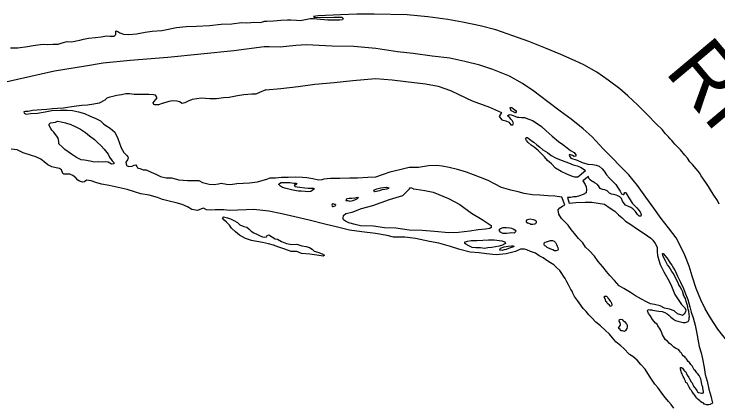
# Model space of a CAD drawing. Extents: x -83719 to 153526, y -11835 to 11446.
# Drawn here: x 1152.2 to 1396.1, y -843.3 to -707.7 of the extents above; entities that cross this region are included whole.
import ezdxf

# ---------------------------------------------------------------- set-up
doc = ezdxf.new("R2010")
doc.units = 0
doc.layers.add('Level 2', color=7, linetype='Continuous')
doc.layers.add('Level 9', color=7, linetype='Continuous')

msp = doc.modelspace()

# ---------------------------------------------------------------- linework, layer by layer
at = {"layer": 'Level 2'}
for points in [[(1238.9, -719.12), (1228.3, -720.51), (1205.5, -722.77), (1192.38, -723.77), (1183.06, -724.76), (1176.93, -725.76), (1166.17, -727.49), (1153.34, -730.42), (1140.54, -733.31)], [(1356.35, -754.45), (1352.49, -750.26), (1349.37, -747.49), (1345.24, -744.17), (1341.45, -741.34), (1337.15, -738.13), (1332.31, -734.49), (1328.35, -731.73), (1323.87, -729.26), (1318.09, -726.91), (1313.57, -725.47), (1308.41, -724.17), (1303.19, -723.05), (1297.07, -722.28), (1290.56, -721.42), (1285.05, -720.77), (1277.6, -719.66), (1269.92, -718.92), (1262.32, -718.78), (1253.51, -718.37), (1249.89, -718.58), (1244.43, -719.13), (1240.57, -719.11), (1238.9, -719.12)], [(1399.99, -821.98), (1396.13, -817.05), (1393.58, -813.09), (1391.68, -809.93), (1390.18, -806.88), (1388.57, -802.84), (1387.15, -798.6), (1386.14, -795.11), (1384.67, -791.37), (1382.96, -787.79), (1381.67, -785.32), (1378.97, -781.8), (1376.47, -778.58), (1373.87, -775.06), (1371.09, -771.18), (1368.24, -767.16), (1365.26, -763.52), (1362.4, -760.54), (1359.37, -757.5), (1356.35, -754.45)]]:
    msp.add_lwpolyline(points, dxfattribs=at)
at = {"layer": 'Level 9'}
for points in [[(1376.9, -747.86), (1374.69, -745.74), (1371.56, -742.5), (1368.39, -739.36), (1364.89, -736.09), (1362.08, -733.62), (1358.05, -730.63), (1354.16, -727.8), (1349.68, -725.26), (1346.68, -723.89), (1341.74, -721.76), (1336.4, -719.5), (1330.65, -717.25), (1325.05, -715.23), (1319.11, -713.15), (1313.78, -711.83), (1307.59, -710.56), (1302.57, -709.63), (1295.56, -708.65), (1288.41, -708), (1276.95, -707.71), (1271.02, -707.7), (1265.29, -707.96), (1257.6, -708.29), (1255.91, -708.59), (1256.38, -708.92), (1259.01, -708.83), (1260.88, -708.92), (1263.04, -708.74), (1264.71, -708.74), (1265.81, -708.82), (1266.22, -709.21), (1266.03, -709.65), (1264.93, -709.84), (1263.7, -709.86), (1260.93, -709.82), (1258.36, -709.61), (1255.89, -709.4), (1254.86, -709.39), (1253.2, -709.69), (1251.34, -710), (1250.07, -709.92), (1248.07, -709.8), (1246.91, -709.82), (1244.68, -709.97), (1242.08, -710.13), (1239.79, -710.31), (1238.79, -710.33)], [(1184.37, -715.31), (1185.37, -715.38), (1186.87, -715.34), (1187.49, -714.82), (1187.4, -714.25), (1187.45, -713.55), (1188.16, -713.77), (1188.83, -714.21), (1190.08, -714.68), (1192.01, -714.79), (1194.63, -714.52), (1197.61, -714.01), (1200.1, -713.67), (1203.38, -713.35), (1208.45, -712.41), (1211.83, -711.98), (1215.46, -711.91), (1219.94, -711.62), (1223.92, -711.25), (1227.61, -711.11), (1230.99, -710.65), (1232.86, -710.74), (1235.61, -710.53), (1237.45, -710.64), (1238.79, -710.33)], [(1150.91, -719.46), (1153.44, -719.36), (1156.82, -718.9), (1158.77, -718.55), (1160.37, -718.37), (1162.26, -718.15), (1163.86, -718.27), (1165.65, -718.12), (1167.41, -718.11), (1168.8, -717.67), (1170.62, -717.25), (1172.21, -717.28), (1173.67, -717), (1175.03, -716.76), (1176.22, -716.36), (1178.01, -716.11), (1180.43, -715.85), (1182.42, -715.59), (1184.37, -715.31)], [(1239.41, -733.94), (1244.63, -733.49), (1250.68, -732.83), (1256.43, -731.97), (1263.18, -731.43), (1269.56, -730.79), (1277.41, -730.05), (1283.22, -730.46), (1287.99, -731.06), (1294.81, -731.88), (1299.16, -732.69), (1303.39, -734.24), (1306.31, -735.61), (1310.99, -737.82), (1316.97, -740.03), (1319.08, -740.89), (1321.07, -741.84), (1320.26, -743.27), (1321.25, -744.35), (1322.66, -744.75), (1323.64, -745.2), (1324.32, -746.12), (1325.09, -746.14), (1325.28, -745.56), (1324.83, -744.67), (1324.31, -744.15), (1323.87, -743.52), (1323.4, -743.2), (1323.35, -742.83), (1323.92, -742.59), (1324.48, -742.64), (1325.15, -742.83), (1325.69, -743.12), (1326.5, -743.5), (1327.13, -743.45), (1328.03, -743.6), (1329.1, -743.58), (1330.54, -744.15), (1331.89, -744.62), (1333.14, -745.43), (1334.93, -746.69), (1336.59, -748.23), (1338.73, -750.02), (1340.87, -751.88), (1342.42, -752.95), (1343.84, -754.09), (1345, -755), (1346.28, -755.77), (1346.83, -756.53), (1346.87, -757.03), (1346.27, -757.11), (1345.7, -756.79), (1344.99, -756.5), (1344.66, -756.47), (1344.57, -756.81), (1345.15, -757.67), (1347.33, -758.42), (1349.05, -759.19), (1351.06, -759.78), (1352.8, -759.94), (1353.96, -760.12), (1354.94, -760.5), (1355.99, -761.34), (1356.74, -762.23), (1357.57, -763.45), (1358.52, -764.6), (1359.61, -765.61), (1360.7, -766.86), (1361.59, -768.07), (1362.21, -769.13), (1362.73, -770.09), (1363.31, -770.31), (1363.73, -770), (1363.76, -769.6), (1364.09, -769.62), (1364.47, -770.05), (1365.2, -771.47), (1366.57, -773.41), (1368.03, -774.95), (1369.19, -776.3), (1369.55, -777.19), (1369.46, -777.79), (1368.83, -777.84), (1368.31, -777.28), (1367.59, -776.16), (1366.61, -775.28), (1365.96, -774.79), (1365.16, -774.48), (1364.15, -773.96), (1363.64, -773.44), (1363.05, -772.65), (1362.67, -771.72), (1362.19, -771.07), (1361.48, -770.78), (1360.84, -770.49), (1359.97, -770.28), (1359.24, -770.19), (1358.56, -769.81), (1357.75, -769.06), (1356.94, -768.64), (1356.07, -768.59)], [(1239.41, -733.94), (1237.27, -734.93), (1235.92, -735.53), (1234.59, -735.5), (1231.8, -735.71), (1229.61, -736.1), (1226.73, -736.62), (1224.77, -736.74), (1222.32, -737.07), (1219.99, -737.07), (1217.02, -736.85), (1215.47, -737.06), (1213.88, -737.34), (1212.5, -737.94), (1211.41, -738.47), (1210.42, -738.73), (1209.54, -738.16), (1208.73, -737.88), (1207.24, -737.82), (1205.84, -738.03), (1204.79, -738.42), (1203.47, -738.76), (1202.28, -739.19), (1201.02, -739.23), (1200.62, -739.1), (1200.4, -738.54), (1200.75, -738.06), (1201.37, -737.38), (1201.75, -736.73), (1201.19, -735.88), (1200.46, -735.74), (1198.86, -735.58), (1197.23, -735.59), (1195.27, -735.64), (1193.8, -735.55), (1192.2, -735.36), (1190.9, -735.33), (1189.38, -735.67), (1187.79, -735.95), (1186.43, -736.25), (1185.34, -736.48), (1184.39, -736.91), (1183.64, -737.53), (1181.67, -738.66), (1179.88, -738.9), (1177.63, -739.3), (1175.64, -739.42), (1173.85, -739.64), (1172.22, -739.88), (1170.73, -740.09), (1169.27, -740.3), (1167.18, -740.49), (1165.45, -740.54), (1163.5, -740.82), (1161.74, -740.97), (1160.18, -741.08), (1158.58, -741.19), (1157.03, -741.47), (1156.03, -741.53), (1155.54, -741.64), (1155.68, -742.11), (1156.42, -742.42), (1157.91, -742.18), (1160.34, -742.08), (1162.99, -741.57), (1165.27, -741.21), (1168.33, -740.99), (1170.59, -741.03), (1172.46, -741.21), (1174.5, -741.56), (1176.64, -742.17), (1178.6, -743.08), (1180.55, -743.93), (1182.1, -744.79), (1183.16, -745.73), (1183.98, -746.34), (1185.5, -747.3), (1187.1, -748.62), (1188.19, -750.9), (1188.77, -752.49), (1189.31, -754.07), (1190.28, -755.72), (1191.21, -756.73), (1191.62, -757.18), (1191.7, -757.72), (1191.52, -758.29), (1190.94, -759.11), (1191.2, -760.2), (1191.98, -760.58), (1193.14, -760.51), (1193.86, -760.13), (1194.36, -759.98), (1194.74, -760.6), (1195.02, -761.06), (1196.09, -761.4), (1196.96, -761.71), (1198, -761.78), (1199.65, -762.51), (1201.26, -763.2), (1202.88, -764.02), (1204.92, -764.47)], [(1325.64, -742), (1325.46, -741.72), (1325.09, -741.52), (1324.52, -741.27), (1324.07, -740.21), (1324.26, -740.04), (1324.7, -740.1), (1325.24, -740.52), (1325.75, -740.88), (1326.15, -741.27), (1326.2, -741.67), (1325.97, -741.94), (1325.64, -742)], [(1164.37, -745.88), (1164.82, -745.4), (1165.68, -745.31), (1166.51, -745.15), (1167.2, -744.83), (1168.5, -745.06), (1170.01, -745.45), (1171.82, -746), (1173.61, -746.79), (1175.16, -747.68), (1176.95, -748.8), (1178.38, -749.9), (1180.05, -751.19), (1181.14, -752.23), (1182.2, -753.3), (1183.4, -754.6), (1184.74, -756.34), (1185.27, -757.29), (1186.23, -758.57), (1186.75, -759.19), (1186.73, -759.62), (1185.97, -759.81), (1184.85, -759.07), (1184.02, -758.96), (1182.89, -759.03), (1181.59, -758.99), (1179.99, -759.11), (1178.52, -758.78), (1176.55, -758.43), (1175.44, -758.23), (1173.79, -757.41), (1172.1, -756.32), (1170.91, -755.51), (1169.76, -754.64), (1168.94, -753.86), (1167.74, -752.7), (1167.66, -751.9), (1167.43, -750.8), (1167.04, -750.11), (1166.53, -749.52), (1165.97, -748.67), (1165.32, -748.02), (1164.91, -747.36), (1164.35, -746.38)], [(1164.35, -746.38), (1164.37, -745.88)], [(1379.6, -750.98), (1378.95, -750.26), (1378.33, -749.6), (1377.89, -749.15), (1376.9, -747.86)], [(1350.21, -762.1), (1349.68, -762.55), (1348.7, -763.4), (1347.59, -764.26), (1346.55, -764.25), (1345.68, -764), (1343.74, -763.28), (1341.82, -762.32), (1339.89, -761.19), (1338.43, -759.68), (1337.11, -758.47), (1336.08, -757.19), (1335.23, -756.38), (1333.97, -755.2), (1333.16, -754.48), (1332.41, -753.9), (1331.46, -753.15), (1330.38, -752.2), (1329.83, -751.58), (1329.42, -750.82), (1329.74, -750.48), (1330.14, -750.5), (1330.75, -750.96), (1331.46, -751.51), (1332.34, -752.16), (1333.39, -753.04), (1334.34, -753.76), (1335.5, -754.77), (1337.01, -755.67), (1338.37, -756.71), (1340.09, -757.64), (1342.1, -758.47), (1344.39, -759.35), (1345.93, -759.99), (1347.34, -760.33), (1348.52, -760.8), (1349.43, -761.35), (1350.24, -761.97)], [(1396.56, -773.6), (1395.93, -772.41), (1394.73, -770.47), (1393.93, -769.25), (1392.9, -767.5), (1392.18, -766.45), (1391.15, -764.97), (1390.36, -763.85), (1389.7, -762.73), (1388.64, -761.41), (1387.34, -759.94), (1386.36, -758.95), (1385.6, -757.73), (1384.65, -756.69), (1383.11, -754.85), (1382.15, -753.7), (1381.2, -752.88), (1380.59, -752.13), (1380.11, -751.54), (1379.6, -750.98)], [(1240.45, -776.08), (1237.4, -775.7), (1235.03, -775.46), (1232.57, -775.66), (1229.78, -775.67), (1226.99, -775.88), (1224.89, -775.61), (1223.26, -775.65), (1221.86, -775.66), (1220.36, -775.73), (1218.93, -775.6), (1217.85, -775), (1217.19, -775.25), (1215.81, -775.85), (1213.77, -775.48), (1212.31, -774.55), (1210.5, -773.76), (1208.35, -773.15), (1205.94, -772.65), (1203.6, -771.98), (1201.92, -771.36), (1199, -770.57), (1196.09, -770.05), (1193.88, -769.41), (1191.39, -768.61), (1189.25, -768.13), (1187.17, -767.59), (1185.1, -767.18), (1182.43, -766.65), (1180.48, -766.17), (1178.87, -765.51), (1177.23, -765.33), (1176.55, -765.85), (1175.85, -766.03), (1174.91, -765.72), (1174.27, -765.27), (1173.58, -764.49), (1172.6, -763.72), (1171.55, -763.18), (1170.22, -763.25), (1169.43, -763.27), (1169.05, -762.95), (1168.62, -761.75), (1167.88, -761.31), (1166.77, -761.04), (1165.23, -760.68), (1163.91, -760.01), (1162.56, -758.95), (1161.43, -758.08), (1159.78, -757.22), (1158.27, -756.76), (1155.35, -755.87), (1153.2, -754.83), (1151.19, -754.62)], [(1318.72, -766.62), (1316.46, -765.43), (1313.81, -764.39), (1309.04, -762.58), (1305.82, -761.62), (1303.04, -760.94), (1300.56, -760.46), (1298.59, -760.24), (1295.77, -760.4), (1292.38, -760.87), (1289.11, -760.97), (1285.83, -761.68), (1282.42, -762.52), (1279.77, -763.51), (1277.46, -764.26), (1274.79, -764.35), (1271.2, -764.6), (1268.53, -764.66), (1265.14, -764.73), (1261.84, -764.77), (1259.58, -765.01), (1258.82, -765.23), (1257.72, -765.29), (1255.78, -764.86), (1253.71, -764.51), (1252.1, -764.34), (1249.74, -764.32), (1247.24, -764.34), (1244.91, -764.39), (1242.78, -764.67), (1240.81, -764.61), (1240.12, -764.86)], [(1204.92, -764.47), (1206.72, -764.55), (1209.33, -765.18), (1212.27, -765.43), (1214.73, -765.4), (1216.2, -765.49), (1217.51, -766.09), (1219.82, -766.76), (1221.52, -766.78), (1222.98, -766.57), (1224, -766.31), (1225.81, -766.76), (1227.25, -766.86), (1229.43, -766.5), (1233.75, -766.28), (1236.5, -765.94), (1240.12, -764.86)], [(1356.07, -768.59), (1355.33, -768.17), (1355.02, -767.61), (1354.37, -766.86), (1353.53, -766.37), (1352.89, -765.95), (1352.38, -765.7), (1351.8, -765.21), (1351.53, -764.85), (1351.36, -764.48), (1351.22, -764.09), (1349.35, -765.56), (1350.14, -766.78), (1350.49, -767.58), (1350.61, -768.58), (1350.43, -769.68), (1349.38, -770.24), (1348.15, -770.7), (1346.96, -771.13), (1346.03, -771.15), (1345.13, -771.3), (1344.04, -771.29), (1344.54, -773.32), (1346.87, -773.03), (1350.17, -772.93), (1352.47, -772.95), (1354.67, -773.3), (1356.78, -773.69), (1358.84, -774.98), (1360.36, -776.02), (1361.62, -777.29), (1362.94, -778.4), (1364.13, -779.58), (1365.95, -780.74), (1368.25, -782.36), (1370.18, -783.56), (1371.73, -784.66), (1372.85, -785.41), (1373.56, -786.16), (1374.39, -787.28), (1375.08, -788.53), (1375.08, -790.07), (1375.21, -791.5), (1375.6, -793.03), (1376.1, -794.52), (1377.35, -797.07), (1378.74, -799.51), (1379.78, -801.49), (1380.48, -803.22), (1381.22, -804.94), (1382.63, -807.11), (1383.56, -808.5), (1384.51, -809.48), (1384.96, -810.24), (1384.87, -810.94), (1384.42, -811.79), (1383.87, -812.3), (1383.3, -812.08), (1382.09, -811.67), (1381, -810.62), (1379.39, -810.06), (1377.65, -809.69), (1376.13, -808.96), (1374.13, -808.43), (1372.72, -808.23), (1371.37, -807.56), (1369.69, -806.62), (1367.6, -805.4), (1365.78, -804.33), (1363.52, -802.91), (1361.86, -802.01), (1360.29, -800.08), (1358.72, -798.4), (1357.53, -796.96), (1356.3, -795.42), (1354.66, -793.58), (1353.32, -791.7), (1351.52, -789.77), (1350.26, -788.56), (1349.29, -787.11), (1347.83, -785.57), (1346.39, -783.83), (1345.3, -782.39), (1344.23, -780.87), (1343.08, -779.73), (1341.89, -778.62), (1340.96, -777.14), (1340.76, -775.64), (1341.38, -774.92), (1342.27, -774.3), (1343.02, -773.82), (1342.03, -771.16), (1339.56, -770.85), (1337.16, -770.77), (1334.42, -770.56), (1331.82, -770.45), (1329.01, -769.91), (1326.9, -769.42), (1324.36, -768.84), (1321.14, -767.87), (1318.72, -766.62)], [(1243.96, -766.75), (1244.15, -766.45), (1244.81, -766.13), (1245.74, -766.08), (1246.74, -766.09), (1247.74, -766.1), (1249.11, -766.31), (1249.91, -766.39), (1250.19, -766.75), (1249.89, -766.93), (1249.36, -766.94), (1249.33, -767.17), (1249.4, -767.34), (1249.64, -767.5), (1250.27, -767.65), (1251.24, -767.73), (1252.98, -768), (1254.11, -768.04), (1255.38, -768.04), (1256.11, -768.1), (1256.22, -768.39), (1255.99, -768.5), (1255.04, -769.25), (1254.07, -769.38), (1253.04, -769.3), (1251.67, -769.13), (1250.77, -769.08), (1249.4, -768.94), (1247.89, -768.54), (1246.45, -768.24), (1245.25, -767.86), (1244.54, -767.44), (1243.99, -766.82)], [(1243.99, -766.82), (1243.96, -766.75)], [(1249.16, -767.14), (1249.16, -767.14)], [(1290.51, -768.27), (1291.57, -768.47), (1294.58, -768.91), (1297.45, -769.48), (1302.73, -771.71), (1306.67, -773.76), (1310.76, -776.71), (1314.44, -778.97), (1317.58, -781.08), (1317.56, -781.68), (1317.04, -782.09), (1315.58, -782.26), (1313.05, -782.54), (1310.13, -782.97), (1306.17, -783.49), (1302.91, -783.53), (1297.87, -783.07), (1293.63, -782.79), (1289.17, -782.69), (1284.45, -781.96), (1280.59, -781.84), (1276.74, -781.32), (1272.24, -781.15), (1270.4, -780.69), (1268.26, -780.13), (1267.01, -779.59), (1266.4, -779.03), (1266.29, -778.54), (1266.31, -777.63), (1267.22, -776.88), (1269.38, -776.46), (1272.65, -775.16), (1276.53, -774.07), (1282.28, -772.08), (1286.88, -770.68), (1287.67, -769.89), (1288.71, -768.9), (1289.23, -768.29), (1289.62, -767.84), (1290.46, -768.23)], [(1277.11, -769.35), (1276.82, -768.79), (1277.34, -768.51), (1277.97, -768.36), (1279.3, -768.03), (1280.26, -767.91), (1281.23, -767.79), (1282.06, -767.97), (1282, -768.24), (1281.24, -768.39), (1280.74, -768.54), (1279.68, -768.63), (1278.85, -769.01), (1277.26, -769.31)], [(1290.51, -768.27), (1290.46, -768.23)], [(1277.26, -769.31), (1277.11, -769.35)], [(1267.26, -772.07), (1267.68, -771.66), (1268.38, -771.54), (1269.24, -771.52), (1270.37, -771.4), (1271.27, -771.25), (1271.41, -771.58), (1271.08, -771.78), (1270.65, -772.03), (1270.22, -772.24), (1269.43, -772.49), (1268.7, -772.67), (1268, -772.52), (1267.2, -772.5)], [(1267.26, -772.07), (1267.2, -772.5)], [(1263.56, -773.79), (1263.23, -773.72), (1262.96, -773.63), (1262.59, -773.57), (1262.42, -773.67), (1262.37, -774.04), (1262.44, -774.38), (1262.54, -774.51), (1262.74, -774.44), (1263.07, -774.36), (1263.7, -774.15), (1263.63, -773.92)], [(1263.56, -773.79), (1263.63, -773.92)], [(1240.31, -787.37), (1238.3, -786.93), (1236.29, -786.61), (1234.42, -786.26), (1232.44, -785.58), (1230.31, -784.34), (1228.92, -783.21), (1227.59, -781.94), (1226.86, -780.93), (1225.8, -779.85), (1224.85, -779.08), (1224.46, -778.42), (1224.75, -777.98), (1226.16, -778.38), (1227.2, -778.78), (1228.35, -779.32), (1229.6, -780.05), (1230.48, -780.79), (1231.83, -781.39), (1232.9, -781.63), (1233.72, -782.31), (1234.4, -783.02), (1235.31, -783.53), (1236.6, -784.2), (1237.44, -784.61), (1238.31, -785.02), (1238.98, -785.07), (1239.68, -784.92), (1239.96, -784.48), (1240.43, -784.33)], [(1327.75, -789.21), (1325.97, -790.02), (1322.79, -790.92), (1319.29, -791.16), (1315.92, -790.9), (1313.38, -790.49), (1310.25, -790.32), (1306.63, -789.4), (1303.41, -788.3), (1299.39, -787.18), (1296.14, -786.62), (1291.32, -785.52), (1287.58, -785.13), (1283.72, -785.08), (1281.51, -784.52), (1277.46, -783.81), (1272.69, -783.28), (1268.41, -782.67), (1264.32, -781.62), (1259.84, -780.58), (1254.44, -779.19), (1249.55, -778.03), (1245.03, -776.95), (1240.45, -776.08)], [(1329.85, -780.1), (1329.82, -779.81), (1329.78, -779.45), (1330.13, -778.94), (1331.06, -778.78), (1332.1, -778.96), (1332.81, -779.21), (1333.15, -779.57), (1333.09, -780.04), (1332.86, -780.48), (1332.6, -780.62), (1331.97, -780.74), (1331.3, -780.68), (1330.9, -780.52), (1330.39, -780.27), (1330.16, -780.17)], [(1329.85, -780.1), (1330.16, -780.17)], [(1325.53, -783.65), (1324.67, -783.6), (1323.84, -783.72), (1322.87, -783.87), (1322.17, -783.85), (1321.54, -783.77), (1320.8, -783.31), (1320.45, -782.85), (1320.38, -782.32), (1320.77, -782.05), (1321.66, -781.76), (1322.9, -781.7), (1324.03, -781.87), (1324.6, -782), (1325.34, -782.35), (1325.81, -782.64), (1326.05, -782.97), (1325.96, -783.24)], [(1240.43, -784.33), (1241.78, -785.13), (1242.69, -785.7), (1243.52, -785.75), (1244.91, -786.61), (1246.66, -787.26), (1248.5, -787.65), (1250.13, -787.54), (1251.91, -788.12), (1253.41, -788.28), (1254.55, -788.62), (1255.5, -789.23), (1256.21, -789.94), (1257.42, -790.27), (1258.93, -790.9), (1259.75, -791.38), (1259.35, -791.66), (1257.15, -791.32), (1254.65, -791.02), (1251.81, -790.7), (1250.23, -790.1), (1248.2, -790.06), (1246.02, -789.28), (1243.97, -788.57), (1242.05, -787.82), (1240.31, -787.37)], [(1325.53, -783.65), (1325.96, -783.24)], [(1308.34, -786.79), (1309.3, -786.43), (1310.56, -786.27), (1312.63, -786.26), (1314.62, -786.15), (1316.59, -785.98), (1318.55, -786.07), (1321.26, -786.34), (1322.33, -786.72), (1322.48, -787.32), (1322.02, -787.56), (1321.66, -787.77), (1321.09, -788.02), (1320.7, -788.09), (1320.3, -788.17), (1319.07, -788.4), (1317.74, -788.66), (1316.38, -788.82), (1315.18, -789.01), (1313.88, -788.77), (1312.28, -788.74), (1310.95, -788.67), (1309.77, -788.13), (1308.76, -787.55), (1308.31, -787.12)], [(1308.34, -786.79), (1308.31, -787.12)], [(1336.02, -787.97), (1335.91, -787.53), (1335.9, -787.27), (1335.87, -787.1), (1336, -787), (1336.26, -786.86), (1336.73, -786.71), (1337.42, -786.53), (1338.08, -786.25), (1338.85, -786.27), (1339.39, -786.46), (1339.8, -786.92), (1340.21, -787.58), (1340.46, -788.24), (1340.66, -788.67), (1340.78, -789.33), (1340.65, -789.64), (1340.02, -789.88), (1339.52, -789.8), (1338.92, -789.51), (1338.21, -789.26), (1337, -788.68), (1336.32, -788.09)], [(1320.59, -789.62), (1320.55, -789.33), (1320.81, -788.89), (1322.07, -788.47), (1323.46, -788.24), (1324.53, -788.05), (1325.29, -788.06), (1325.43, -788.39), (1324.97, -788.6), (1324.24, -788.82), (1323.58, -789.03), (1322.79, -789.42), (1322.09, -789.53), (1321.36, -789.68), (1320.73, -789.63)], [(1320.73, -789.63), (1320.59, -789.62)], [(1380.87, -844.37), (1379.94, -843.16), (1378.99, -842.04), (1377.42, -840.14), (1376.49, -838.89), (1375.26, -837.24), (1374.3, -836.03), (1372.47, -833.26), (1370.93, -830.89), (1369.43, -829.28), (1368.09, -827.71), (1366.67, -826.5), (1365.52, -825.79), (1363.51, -823.66), (1362.53, -822.75), (1360.8, -821.41), (1359.61, -820), (1358.55, -818.79), (1357.05, -817.32), (1355.49, -815.81), (1353.86, -814.55), (1352.43, -813.11), (1351.38, -812.03), (1350.49, -810.84), (1349.43, -809.8), (1348.06, -807.92), (1347.44, -807.1), (1346.45, -805.62), (1345.79, -804.56), (1345.58, -803.87), (1345.13, -803.21), (1344.75, -802.55), (1344.3, -801.62), (1343.78, -800.53), (1343.15, -799.47), (1342.6, -798.58), (1342.09, -797.73), (1341.36, -796.67), (1340.17, -795.56), (1339.29, -794.71), (1338.08, -793.97), (1336.83, -793.13), (1335.54, -792.22), (1334.13, -791.58), (1332.91, -790.64), (1331.23, -790.04), (1329.92, -789.43), (1329.08, -789.22), (1327.75, -789.21)], [(1336.02, -787.97), (1336.32, -788.09)], [(1336.19, -788.23), (1336.19, -788.23)], [(1384.29, -805.31), (1383.83, -803.85), (1383.58, -803.32), (1382.99, -802.33), (1382.64, -801.57), (1382.37, -800.94), (1381.78, -799.88), (1381.05, -798.39), (1380.6, -797.53), (1380.12, -797.01), (1379.64, -796.22), (1379.19, -795.43), (1378.7, -794.64), (1378.32, -794.01), (1377.98, -793.31), (1377.42, -792.29), (1377.01, -791.5), (1376.96, -790.73), (1377.16, -790.76), (1378.39, -792.3), (1379.66, -794.18), (1380.14, -794.77), (1380.79, -795.79), (1381.28, -796.82), (1381.38, -797.02), (1382.12, -798.57), (1383.19, -800.69), (1384.21, -802.9), (1384.91, -804.76), (1385.68, -806.71), (1386.04, -808.04), (1386.37, -809.24), (1386.87, -811.13), (1387.58, -813.09), (1388.23, -815.58), (1388.65, -817.98), (1389.65, -823), (1390.33, -825.19), (1390.74, -827.29), (1391.4, -830.31), (1391.75, -832.74), (1392.37, -835.07), (1392.99, -837.76), (1393.67, -840.09), (1394.23, -842.72)], [(1376.73, -818.23), (1376.24, -817.27), (1375.86, -816.71), (1375.55, -816.25), (1375.31, -815.79), (1375.13, -815.29), (1374.53, -814.97), (1373.43, -813.63), (1372.6, -812.21), (1372.09, -811.55), (1371.71, -810.62), (1371.93, -810.15), (1372.56, -810.27), (1373.06, -810.29), (1373.5, -810.38), (1374.17, -810.5), (1374.84, -810.62), (1375.64, -810.74), (1376.77, -810.85), (1377.75, -811.19), (1378.56, -811.71), (1379.13, -812.13), (1379.85, -812.82), (1380.76, -813.57), (1381.47, -813.99), (1382.28, -814.27), (1384.08, -814.73), (1384.95, -814.68), (1385.87, -814.29), (1386.16, -813.65), (1386.18, -812.95), (1386.24, -812.58), (1386.19, -811.95), (1386, -810.75), (1385.82, -810.05), (1385.74, -809.55), (1385.67, -809.25), (1385.49, -808.42), (1385.17, -807.43), (1384.84, -806.4), (1384.46, -805.64), (1384.29, -805.31), (1384.11, -804.94)], [(1358.75, -808.99), (1358.51, -808.73), (1357.96, -808.21), (1357.79, -807.98), (1357.58, -807.68), (1357.34, -807.36), (1357.17, -806.79), (1356.75, -805.83), (1356.91, -805.53), (1357.21, -805.59), (1357.54, -805.55), (1357.95, -806.04), (1358.12, -806.34), (1358.33, -806.6), (1358.6, -806.93), (1358.81, -807.32), (1359.08, -807.65), (1359.26, -808.15), (1359.4, -808.35), (1359.4, -808.55), (1359.28, -808.92)], [(1358.75, -808.99), (1359.28, -808.92)], [(1361.73, -816.32), (1361.99, -816.08), (1362.31, -815.67), (1362.31, -815.43), (1362.23, -814.83), (1361.88, -814.17), (1362.01, -813.6), (1362.44, -813.49), (1362.94, -813.62), (1363.31, -814.08), (1363.79, -814.4), (1364.23, -814.93), (1364.54, -815.29), (1364.65, -815.79), (1364.63, -816.29), (1364.57, -816.82), (1364.05, -817.5), (1363.72, -817.78), (1363.39, -817.75), (1363.05, -817.62), (1362.59, -817.6), (1362.39, -817.47), (1362.21, -817.11), (1361.84, -816.75), (1361.77, -816.52)], [(1361.77, -816.52), (1361.73, -816.32)], [(1394.13, -842.75), (1393.6, -843.03), (1393.44, -843.17), (1392.94, -843.28), (1392.41, -843.26), (1392.14, -843.23), (1391.54, -843.07), (1391.4, -843.01), (1391.03, -842.58), (1390.52, -842.46), (1390.08, -842.07), (1389.71, -841.78), (1389.3, -841.35), (1388.83, -840.89), (1388.52, -840.43), (1388.07, -839.81), (1387.73, -839.51), (1387.35, -838.85), (1387.04, -838.53), (1386.94, -838.33), (1386.66, -837.93), (1386.18, -837.17), (1385.8, -836.45), (1385.42, -835.79), (1385.05, -835.46), (1384.87, -835.03), (1384.8, -834.83), (1384.56, -834.4), (1384.35, -833.77), (1384.14, -833.38), (1383.9, -832.91), (1383.72, -832.55), (1383.45, -832.12), (1383.34, -831.66), (1383.19, -830.92), (1383.15, -830.72), (1383.14, -830.32), (1383.51, -830.32), (1383.91, -830.51), (1384.12, -830.84), (1384.33, -831.17), (1384.6, -831.5), (1384.84, -831.72), (1385.22, -832.38), (1385.46, -832.95), (1386.08, -833.77), (1386.25, -834.23), (1386.84, -835.26), (1387.15, -835.65), (1387.32, -835.95), (1387.5, -836.48), (1387.64, -836.74), (1388.05, -837.23), (1388.56, -837.96), (1388.8, -838.25), (1389.11, -838.72), (1389.45, -838.94), (1390.02, -839.1), (1390.49, -839.25), (1390.76, -839.25), (1391.09, -839.07), (1391.08, -838.57), (1390.96, -838.01), (1390.89, -837.47), (1390.85, -837.14), (1390.7, -836.54), (1390.59, -836.08), (1390.45, -835.51), (1390.33, -834.85), (1390.22, -834.28), (1390.01, -833.78), (1389.59, -833.03), (1389.15, -832.47), (1388.78, -832.14), (1388.36, -831.51), (1387.86, -831.16), (1387.51, -830.46), (1387.2, -829.77), (1386.75, -829.24), (1386.27, -828.59), (1385.8, -828.16), (1385.28, -827.3), (1384.87, -826.91), (1384.63, -826.58), (1384.12, -826.23), (1383.75, -825.8), (1383.51, -825.37), (1383.16, -824.98), (1382.82, -824.52), (1382.61, -824.15), (1382.31, -824.03), (1381.91, -823.83), (1381.47, -823.54), (1380.9, -823.22), (1380.05, -822.47), (1379.34, -821.92), (1378.55, -821.1), (1377.98, -820.74), (1377.32, -819.52), (1376.94, -819), (1376.73, -818.23)]]:
    msp.add_lwpolyline(points, dxfattribs=at)

# ---------------------------------------------------------------- texts
msp.add_text('RIVER', height=21.12, rotation=310, dxfattribs=at).set_placement((1377.41, -727.77))

doc.saveas('drawing.dxf')
